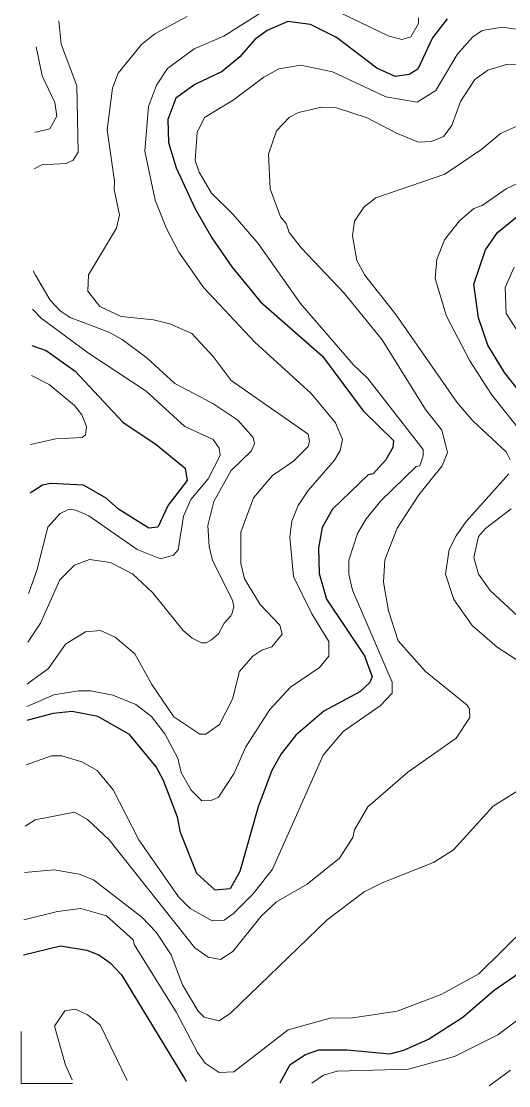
# Model space of a CAD drawing. Extents: x 673.3 to 698.5, y 6984.3 to 7012.3.
# Drawn here: x 673.264 to 673.84, y 6984.613 to 6985.872 of the extents above; entities that cross this region are included whole.
import ezdxf

# ---------------------------------------------------------------- set-up
doc = ezdxf.new("R2010")
doc.units = 0
doc.header["$LTSCALE"] = 0.032
for name, color, linetype, lineweight in [('1', 7, 'Continuous', 25), ('2', 7, 'Continuous', 13), ('63', 7, 'Continuous', 13)]:
    doc.layers.add(name, color=color, linetype=linetype, lineweight=lineweight)

msp = doc.modelspace()

# ---------------------------------------------------------------- linework, layer by layer
at = {"layer": '1'}
for points in [[(673.7669, 6985.8743), (673.7494, 6985.8519), (673.732, 6985.8151), (673.7219, 6985.8087), (673.7053, 6985.8061), (673.6839, 6985.816), (673.636, 6985.8524), (673.6054, 6985.8678), (673.5785, 6985.8712), (673.5541, 6985.8608), (673.5394, 6985.8502), (673.5218, 6985.8294), (673.5009, 6985.8123), (673.4686, 6985.7967), (673.4462, 6985.7806), (673.4366, 6985.7553), (673.4373, 6985.7282), (673.4465, 6985.6983), (673.4691, 6985.6498), (673.4888, 6985.6153), (673.5124, 6985.5811), (673.5464, 6985.5397), (673.6197, 6985.4756), (673.6675, 6985.4109), (673.7035, 6985.376), (673.7027, 6985.3677), (673.6943, 6985.3528), (673.6794, 6985.3365), (673.6734, 6985.3351), (673.6312, 6985.2946), (673.619, 6985.2731), (673.6149, 6985.2487), (673.6157, 6985.2184), (673.6242, 6985.1883), (673.669, 6985.121), (673.6782, 6985.0962), (673.6749, 6985.0893), (673.6635, 6985.0787), (673.6212, 6985.0556), (673.5878, 6985.0273), (673.5705, 6985.0053), (673.5598, 6984.9856), (673.5436, 6984.9425), (673.5219, 6984.866), (673.5104, 6984.8457), (673.4927, 6984.8441), (673.471, 6984.8636), (673.4517, 6984.9123), (673.4481, 6984.9302), (673.4316, 6984.9738), (673.4229, 6984.9898), (673.3914, 6985.0283), (673.3538, 6985.0494), (673.3238, 6985.0552), (673.3011, 6985.0528), (673.2729, 6985.0455), (673.2699, 6985.0447)], [(673.8508, 6985.4358), (673.8347, 6985.4562), (673.8151, 6985.4887), (673.8039, 6985.5207), (673.7982, 6985.5606), (673.8122, 6985.6013), (673.8265, 6985.6218), (673.8666, 6985.6546)], [(673.2761, 6985.4882), (673.2772, 6985.4878), (673.2929, 6985.4824), (673.3272, 6985.4577), (673.3834, 6985.3974), (673.4231, 6985.3712), (673.4573, 6985.343), (673.4594, 6985.3285), (673.4372, 6985.2992), (673.4249, 6985.2735), (673.4143, 6985.272), (673.3782, 6985.2945), (673.364, 6985.3076), (673.3369, 6985.3231), (673.2979, 6985.3248), (673.2884, 6985.3231), (673.2762, 6985.3151), (673.2737, 6985.3134)], [(673.2661, 6984.7677), (673.3098, 6984.7783), (673.3411, 6984.7732), (673.3551, 6984.7677), (673.3687, 6984.7581), (673.3821, 6984.7439), (673.4562, 6984.6212), (673.4582, 6984.6179)], [(673.5695, 6984.6163), (673.5811, 6984.6379), (673.5995, 6984.6496), (673.6151, 6984.6551), (673.6486, 6984.6554), (673.6991, 6984.6506), (673.7158, 6984.6548), (673.7447, 6984.6677), (673.7854, 6984.694), (673.8225, 6984.7257), (673.863, 6984.7538)]]:
    msp.add_lwpolyline(points, dxfattribs=at)
at = {"layer": '2'}
for points in [[(673.2702, 6985.0613), (673.2712, 6985.0617), (673.3019, 6985.0749), (673.3311, 6985.0797), (673.3456, 6985.0796), (673.3717, 6985.0747), (673.3989, 6985.0635), (673.4172, 6985.0493), (673.4332, 6985.0291), (673.4486, 6985.0001), (673.4523, 6984.983), (673.4644, 6984.9622), (673.4767, 6984.9496), (673.4881, 6984.9501), (673.4966, 6984.9541), (673.5146, 6984.9817), (673.529, 6985.0135), (673.5572, 6985.0578), (673.5817, 6985.0842), (673.6159, 6985.1075), (673.6269, 6985.1209), (673.627, 6985.1381), (673.6067, 6985.1707), (673.5852, 6985.2148), (673.5807, 6985.2614), (673.5832, 6985.2803), (673.5909, 6985.299), (673.6024, 6985.3166), (673.6338, 6985.3527), (673.6405, 6985.3639), (673.6433, 6985.3769), (673.635, 6985.3966), (673.6064, 6985.4309), (673.5396, 6985.4921), (673.4794, 6985.5563), (673.4497, 6985.5986), (673.4351, 6985.6267), (673.4217, 6985.6601), (673.4097, 6985.7179), (673.4139, 6985.7706), (673.4234, 6985.7961), (673.4364, 6985.8156), (673.4678, 6985.8388), (673.5028, 6985.8538), (673.5598, 6985.89)], [(673.6212, 6985.8911), (673.6971, 6985.8543), (673.7131, 6985.8501), (673.7238, 6985.8532), (673.7329, 6985.8691), (673.733, 6985.8758)], [(673.4596, 6985.8771), (673.4215, 6985.8569), (673.4054, 6985.8441), (673.378, 6985.8101), (673.3712, 6985.7924), (673.3649, 6985.7432), (673.3738, 6985.6823), (673.3731, 6985.6725), (673.3794, 6985.6426), (673.3762, 6985.627), (673.343, 6985.5718), (673.3421, 6985.5524), (673.3565, 6985.5344), (673.3815, 6985.5226), (673.4196, 6985.5186), (673.4392, 6985.5139), (673.4649, 6985.5022), (673.4904, 6985.4752), (673.5117, 6985.4467), (673.6025, 6985.3833), (673.6043, 6985.3747), (673.6025, 6985.3686), (673.5853, 6985.3515), (673.5603, 6985.3345), (673.538, 6985.308), (673.5229, 6985.2675), (673.5229, 6985.2305), (673.5275, 6985.2122), (673.5458, 6985.182), (673.5689, 6985.1574), (673.5717, 6985.1467), (673.5595, 6985.1318), (673.5477, 6985.1278), (673.5371, 6985.1207), (673.5215, 6985.1027), (673.513, 6985.0699), (673.4977, 6985.0401), (673.4818, 6985.0284), (673.4745, 6985.0287), (673.4436, 6985.0491), (673.4178, 6985.0872), (673.3976, 6985.1234), (673.3744, 6985.1433), (673.3571, 6985.1512), (673.3395, 6985.1494), (673.3159, 6985.1348), (673.2958, 6985.106), (673.2729, 6985.0895), (673.2705, 6985.0878)], [(673.8899, 6985.8564), (673.8317, 6985.8647), (673.8083, 6985.8608), (673.7969, 6985.8528), (673.7787, 6985.8324), (673.7534, 6985.7898), (673.7313, 6985.776), (673.6945, 6985.7823), (673.6312, 6985.8117), (673.594, 6985.8198), (673.5677, 6985.8153), (673.5502, 6985.8056), (673.514, 6985.7781), (673.4802, 6985.7576), (673.4713, 6985.7399), (673.4691, 6985.707), (673.4736, 6985.693), (673.4885, 6985.6684), (673.5139, 6985.6432), (673.5434, 6985.6087), (673.5935, 6985.5377), (673.6558, 6985.4656), (673.6729, 6985.4491), (673.7384, 6985.365), (673.7386, 6985.3577), (673.7345, 6985.346), (673.7304, 6985.3449), (673.6885, 6985.3046), (673.671, 6985.2832), (673.6609, 6985.266), (673.6508, 6985.2344), (673.6508, 6985.2179), (673.655, 6985.1989), (673.7018, 6985.09), (673.7019, 6985.0771), (673.6876, 6985.0619), (673.6438, 6985.0316), (673.6201, 6985.0035), (673.5603, 6984.869), (673.5377, 6984.8397), (673.5145, 6984.8165), (673.5031, 6984.8085), (673.489, 6984.8077), (673.4632, 6984.8225), (673.4494, 6984.8361), (673.4025, 6984.9035), (673.3721, 6984.9627), (673.3531, 6984.9856), (673.335, 6984.996), (673.3114, 6985.003), (673.2992, 6985.0029), (673.2692, 6984.9922)], [(673.279, 6985.6973), (673.2796, 6985.6976), (673.2879, 6985.7018), (673.3167, 6985.7034), (673.3248, 6985.7074), (673.3306, 6985.7168), (673.329, 6985.7952), (673.3105, 6985.8446), (673.3078, 6985.8719)], [(673.2811, 6985.8413), (673.2838, 6985.8283), (673.2883, 6985.807), (673.3031, 6985.7754), (673.3055, 6985.7595), (673.2972, 6985.7442), (673.2827, 6985.741), (673.2796, 6985.7403)], [(673.2682, 6984.9199), (673.2711, 6984.9218), (673.2797, 6984.9274), (673.3263, 6984.9363), (673.3418, 6984.9275), (673.3675, 6984.9035), (673.4687, 6984.7757), (673.4844, 6984.765), (673.4989, 6984.7621), (673.5135, 6984.7715), (673.5472, 6984.8133), (673.5652, 6984.8303), (673.6013, 6984.851), (673.6394, 6984.8819), (673.6553, 6984.9065), (673.6574, 6984.9154), (673.6732, 6984.9424), (673.7202, 6984.9837), (673.7773, 6985.0239), (673.7938, 6985.0482), (673.7933, 6985.0579), (673.7906, 6985.0627), (673.7411, 6985.1025), (673.7091, 6985.139), (673.6975, 6985.1743), (673.6915, 6985.2081), (673.6931, 6985.2347), (673.7079, 6985.2721), (673.7333, 6985.3115), (673.7609, 6985.3457), (673.7671, 6985.3615), (673.7607, 6985.388), (673.7413, 6985.4125), (673.69, 6985.4948), (673.6452, 6985.5501), (673.5945, 6985.6033), (673.5803, 6985.6217), (673.5766, 6985.6325), (673.5699, 6985.6402), (673.5576, 6985.6735), (673.5558, 6985.7145), (673.565, 6985.742), (673.5804, 6985.7583), (673.5913, 6985.7637), (673.6184, 6985.7701), (673.636, 6985.7694), (673.6722, 6985.7575), (673.7071, 6985.7391), (673.733, 6985.7287), (673.7484, 6985.7293), (673.7624, 6985.7355), (673.7724, 6985.7485), (673.7825, 6985.7765), (673.7996, 6985.8026), (673.815, 6985.8136), (673.8382, 6985.8207), (673.8633, 6985.8199)], [(673.8758, 6985.7594), (673.8297, 6985.7387), (673.8077, 6985.7204), (673.7642, 6985.6906), (673.6825, 6985.6627), (673.6687, 6985.6521), (673.6573, 6985.6352), (673.6548, 6985.6178), (673.6599, 6985.5888), (673.6696, 6985.5713), (673.7062, 6985.5249), (673.7781, 6985.4213), (673.7973, 6985.3989), (673.8365, 6985.3623), (673.8412, 6985.353)], [(673.8483, 6985.3935), (673.8192, 6985.4301), (673.7937, 6985.4701), (673.7661, 6985.523), (673.7526, 6985.5673), (673.7546, 6985.59), (673.7638, 6985.6131), (673.7816, 6985.6356), (673.7984, 6985.6501), (673.8082, 6985.6539), (673.8365, 6985.6733), (673.8844, 6985.6961)], [(673.2774, 6985.5763), (673.2802, 6985.5715), (673.2977, 6985.5419), (673.3095, 6985.5292), (673.3211, 6985.5213), (673.3668, 6985.5038), (673.3826, 6985.4951), (673.4122, 6985.473), (673.445, 6985.4434), (673.4898, 6985.4196), (673.5194, 6985.3998), (673.5375, 6985.3794), (673.5392, 6985.3721), (673.5357, 6985.3637), (673.5114, 6985.3402), (673.4909, 6985.3038), (673.4838, 6985.2754), (673.4855, 6985.2504), (673.4893, 6985.234), (673.5132, 6985.1871), (673.5147, 6985.1795), (673.5132, 6985.1729), (673.5111, 6985.1685), (673.5031, 6985.1597), (673.4966, 6985.1472), (673.4882, 6985.14), (673.4819, 6985.1367), (673.4765, 6985.1367), (673.4654, 6985.1421), (673.4548, 6985.151), (673.4185, 6985.196), (673.395, 6985.218), (673.3691, 6985.2316), (673.3441, 6985.2352), (673.3263, 6985.2282), (673.3091, 6985.2112), (673.286, 6985.1597), (673.2713, 6985.1375), (673.2712, 6985.1374)], [(673.8462, 6985.5806), (673.8356, 6985.5569), (673.8367, 6985.526), (673.8654, 6985.4814)], [(673.272, 6985.1947), (673.2744, 6985.2012), (673.282, 6985.2219), (673.2947, 6985.2733), (673.3095, 6985.2895), (673.3202, 6985.2945), (673.328, 6985.2936), (673.3435, 6985.2866), (673.4005, 6985.2471), (673.4282, 6985.236), (673.4433, 6985.2403), (673.449, 6985.2466), (673.4552, 6985.2862), (673.4639, 6985.3062), (673.4845, 6985.3305), (673.4984, 6985.3582), (673.4975, 6985.3666), (673.4902, 6985.3769), (673.4567, 6985.3925), (673.4111, 6985.434), (673.3429, 6985.4792), (673.2868, 6985.5204), (673.2778, 6985.5301), (673.2767, 6985.5313)], [(673.2756, 6985.4528), (673.2965, 6985.442), (673.3262, 6985.4171), (673.3349, 6985.406), (673.3404, 6985.3924), (673.3392, 6985.3826), (673.3353, 6985.3793), (673.3041, 6985.3777), (673.2762, 6985.3713), (673.2745, 6985.3709)], [(673.8397, 6985.3364), (673.7895, 6985.2802), (673.7774, 6985.2632), (673.7694, 6985.2468), (673.7648, 6985.2179), (673.7749, 6985.1879), (673.7963, 6985.1572), (673.8261, 6985.1316), (673.8696, 6985.1029)], [(673.8559, 6985.1628), (673.8177, 6985.1984), (673.804, 6985.2179), (673.7982, 6985.2373), (673.804, 6985.2623), (673.812, 6985.2718), (673.8424, 6985.295)], [(673.9515, 6984.9718), (673.9474, 6984.9713), (673.9452, 6984.968), (673.9229, 6984.9657), (673.8773, 6984.9672), (673.8495, 6984.9612), (673.8213, 6984.9432), (673.7745, 6984.8918), (673.7507, 6984.8767), (673.6899, 6984.8528), (673.6689, 6984.8422), (673.6251, 6984.8088), (673.5108, 6984.6987), (673.4973, 6984.6896), (673.4797, 6984.6939), (673.4725, 6984.7008), (673.454, 6984.732), (673.4407, 6984.7675), (673.4229, 6984.7944), (673.4059, 6984.8123), (673.3489, 6984.8563), (673.332, 6984.8631), (673.3023, 6984.8679), (673.2674, 6984.8648)], [(673.2666, 6984.809), (673.3062, 6984.819), (673.334, 6984.8224), (673.3643, 6984.8136), (673.3957, 6984.7855), (673.3969, 6984.7799), (673.4471, 6984.6993), (673.4719, 6984.6519), (673.481, 6984.6395), (673.4975, 6984.6285), (673.5149, 6984.6294), (673.5791, 6984.6788), (673.6284, 6984.6927), (673.6554, 6984.6929), (673.7076, 6984.7011), (673.7596, 6984.7207), (673.8043, 6984.7452), (673.9178, 6984.8571)], [(673.3236, 6984.6198), (673.3157, 6984.6371), (673.3029, 6984.6833), (673.315, 6984.7013), (673.3277, 6984.7034), (673.3418, 6984.6967), (673.3568, 6984.6846), (673.3888, 6984.6188)], [(673.8663, 6984.7024), (673.8267, 6984.673), (673.7756, 6984.6474), (673.7211, 6984.6322), (673.6369, 6984.63), (673.6207, 6984.6252), (673.607, 6984.6158)], [(673.8166, 6984.6128), (673.8416, 6984.6311)]]:
    msp.add_lwpolyline(points, dxfattribs=at)
at = {"layer": '63'}
msp.add_lwpolyline([(673.2635, 6984.6771), (673.2635, 6984.6155), (673.3242, 6984.6155)], dxfattribs=at)

doc.saveas('drawing.dxf')
